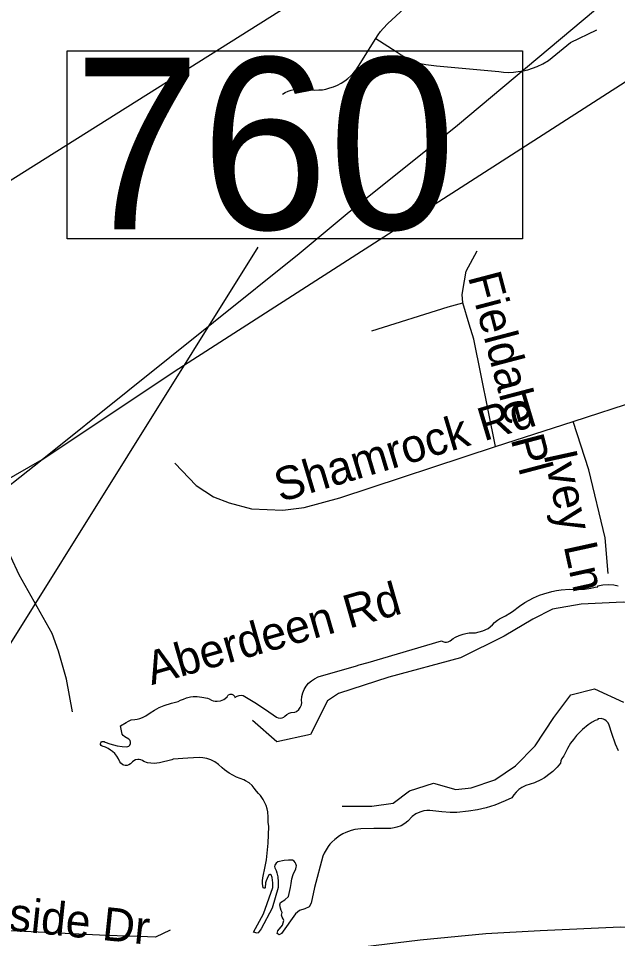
# Model space of a CAD drawing. Extents: x 1662474 to 1856135, y 779280 to 917889.
# Drawn here: x 1698345 to 1700057, y 823925 to 826555 of the extents above; entities that cross this region are included whole.
import ezdxf

# ---------------------------------------------------------------- set-up
doc = ezdxf.new("R2010")
doc.units = 0
for name, color, linetype in [('Exist Hydrographic Lake Shore', 7, 'Continuous'), ('Exist Road Non-System Type 51', 7, 'Continuous'), ('Exist Road Non-System Type 51 Label', 7, 'Continuous'), ('Exist Road Primary US Divided Attributed', 7, 'Continuous'), ('Exist Utilities Electrical Transmission Line', 7, 'Continuous'), ('Old_Level_44', 7, 'Continuous'), ('Scratch_Level_2', 7, 'Continuous')]:
    doc.layers.add(name, color=color, linetype=linetype)

msp = doc.modelspace()

# ---------------------------------------------------------------- linework, layer by layer
at = {"layer": 'Exist Hydrographic Lake Shore'}
for points in [[(1699153.2, 824605.2), (1699154.6, 824616.8), (1699157.2, 824627.1), (1699161.1, 824636.8), (1699167.2, 824646.8), (1699174, 824654.9), (1699181.9, 824661.9), (1699190.5, 824667.8), (1699201, 824673), (1699310.5, 824704.5), (1699317.9, 824707.9), (1699344.1, 824714.2), (1699553.2, 824775.9), (1699557.8, 824773.8), (1699562.8, 824772.4), (1699567.8, 824772.2), (1699572.8, 824773.2), (1699578.8, 824775.9), (1699587.1, 824782.7), (1699594, 824786.6), (1699604.5, 824791.6), (1699615.8, 824795.3), (1699623.4, 824797.1), (1699633.1, 824798.7), (1699640.6, 824799.2), (1699650.6, 824799.2), (1699671.9, 824804.8), (1699686.6, 824811.8), (1699699.2, 824821.8), (1699705.5, 824828.6), (1699713.4, 824834.9), (1699719.6, 824838.9), (1699736.2, 824847.2), (1699748.5, 824854.9), (1699756.4, 824860.1), (1699776.1, 824875.4), (1699791.9, 824885.6), (1699803.9, 824892.7), (1699816.2, 824898.9), (1699833.4, 824906.3), (1699846.5, 824910.8), (1699868.8, 824917.1), (1699882.4, 824919.9), (1699896, 824922.1), (1699919.4, 824924.2), (1699931, 824923.1), (1699942.8, 824922.6), (1699962.2, 824923.4), (1699980, 824926.2), (1699992.6, 824929.1), (1700000, 824930.4), (1700000, 824933.6), (1700015, 824936.2), (1700031.8, 824937), (1700046.5, 824935.7), (1700058.8, 824933.1)], [(1698660.6, 824421.8), (1698655.1, 824420.2), (1698649.4, 824420), (1698646, 824420.8), (1698642.8, 824422.1), (1698637, 824426.6), (1698634.1, 824430.5), (1698630.2, 824439.1), (1698626, 824446.5), (1698620, 824453.8), (1698613.9, 824459.6), (1698608.1, 824464.1), (1698600.8, 824468.5), (1698593.1, 824471.9), (1698583.5, 824474.8), (1698580.9, 824476.7), (1698579.5, 824479.6), (1698579.5, 824482.7), (1698580.1, 824484.6), (1698581.9, 824487.2), (1698583.8, 824488.2), (1698586.6, 824488.8), (1698589.5, 824488.2), (1698592.1, 824486.6), (1698606.2, 824481.4), (1698626.5, 824476.1), (1698641.5, 824473.8), (1698653.9, 824473), (1698657.5, 824474.1), (1698659.9, 824475.1), (1698662.8, 824477.7), (1698665.1, 824482.4), (1698665.1, 824486.1), (1698663.8, 824491.1), (1698660.6, 824495.1), (1698648.6, 824501.6), (1698644.1, 824505.2), (1698640.8, 824508.9), (1698636.2, 824533.5), (1698653, 824543.1), (1698658.8, 824546.8), (1698666.6, 824549.9), (1698677.5, 824550.9), (1698684, 824552), (1698691.9, 824553.8), (1698699.5, 824556.7), (1698708.6, 824561.7), (1698721.2, 824570.4), (1698733.9, 824578.2), (1698747.2, 824585.1), (1698761.1, 824591.1), (1698782.4, 824598.2), (1698800.8, 824602.4), (1698807.9, 824606.3), (1698816, 824609.8), (1698824.6, 824612.9), (1698836.8, 824616.1), (1698844.1, 824616.8), (1698855.6, 824617.4), (1698869.2, 824615.5), (1698884.8, 824611.8), (1698889.8, 824610), (1698896.1, 824606.9), (1698900.8, 824605), (1698906.6, 824603.9), (1698912.9, 824603.7), (1698922.4, 824605), (1698927, 824606.3), (1698931.5, 824608.7), (1698935.8, 824611.1), (1698941.2, 824615.8), (1698943.2, 824619.7), (1698944.9, 824621.3), (1698949.4, 824623.4), (1698954.1, 824623.6), (1698958.5, 824621.8), (1698962, 824618.4), (1698963.5, 824613.9), (1698969.5, 824617.9), (1698975.1, 824620), (1698981.1, 824620.8), (1698986.9, 824620.2), (1699020.2, 824599.5), (1699050.9, 824579.6), (1699082.4, 824558.3), (1699087.1, 824555.9), (1699092.6, 824555.1), (1699097.9, 824555.7), (1699102.9, 824557.8), (1699106.2, 824560.4), (1699111.9, 824565.9), (1699118.4, 824569.6), (1699123.9, 824571.1), (1699134.1, 824572.2), (1699139.6, 824573.8), (1699145.9, 824579.6), (1699150.1, 824585.9), (1699153.2, 824593.4), (1699154.1, 824600), (1699153.2, 824605.2)], [(1700059, 824461.4), (1700051.1, 824481.1), (1700040.1, 824511.6), (1700032.8, 824535.4), (1700030.1, 824541.5), (1700024.6, 824547.8), (1700020.8, 824550.4), (1700016.5, 824552.5), (1700013.1, 824553.3), (1700009.4, 824553.8), (1700000, 824553.1), (1700000, 824550.7), (1699993.1, 824548.8), (1699984.2, 824543.6), (1699972.8, 824535.8), (1699956.4, 824522.9), (1699948.8, 824515.5), (1699939.4, 824505.2), (1699930.8, 824494.5), (1699922.5, 824483.2), (1699913.9, 824468.2), (1699903.1, 824447.2), (1699897.1, 824440.2), (1699894.5, 824433.4), (1699893.4, 824426), (1699884, 824414.8), (1699871.4, 824402.4), (1699864.5, 824396.6), (1699847.8, 824384.8), (1699837.5, 824378.8), (1699818.9, 824370.4), (1699795, 824362.8), (1699783.2, 824356.8), (1699774.8, 824350.9), (1699766.9, 824343.9), (1699760.1, 824336), (1699754.4, 824327.6), (1699735.6, 824318.4), (1699705.8, 824306.6), (1699681.1, 824299), (1699656.1, 824293.2), (1699630.8, 824289), (1699597.1, 824285.6), (1699578, 824285.6), (1699554.4, 824287.4), (1699520.2, 824291.4), (1699511.8, 824291.4), (1699503.1, 824290.1), (1699491.4, 824286.6), (1699480.2, 824281.4), (1699470.1, 824274.1), (1699457.2, 824260.9), (1699448.9, 824254.1), (1699438.4, 824247.8), (1699425.8, 824243.1), (1699417.9, 824241.2), (1699408.4, 824240.2), (1699360.6, 824239.7), (1699323.4, 824238.6), (1699306.2, 824237.1), (1699295.5, 824234.1), (1699279.8, 824228.1), (1699271.9, 824224.4), (1699262.5, 824218.9), (1699248.5, 824208.7), (1699240.6, 824201.1), (1699234.9, 824194.8), (1699229.4, 824187.9), (1699223.6, 824179.1), (1699218.4, 824169.6), (1699214.1, 824160.4), (1699191.1, 824070.9), (1699181.4, 824026.6), (1699175.1, 824016.1), (1699162.8, 824010.6), (1699147.8, 824005.6), (1699136.8, 823995.6), (1699096.4, 823939.9), (1699089.8, 823936.2), (1699084.2, 823939.9), (1699085.6, 823947), (1699099, 823963), (1699103.1, 823976.9), (1699101.4, 823981.7), (1699098.4, 823986.1), (1699096.6, 823992.2), (1699097.9, 823999.5), (1699095.2, 824005.8), (1699093.1, 824012.4), (1699092.1, 824021.6), (1699094, 824027.9), (1699106, 824036.2), (1699116.8, 824045.2)], [(1699116.8, 824045.2), (1699122.2, 824070.9), (1699123.6, 824082.4), (1699126.2, 824095.8), (1699130.1, 824108.7), (1699137.2, 824124.4), (1699138.6, 824129.4), (1699138.9, 824133.4), (1699137.5, 824138.6), (1699135.8, 824142.3), (1699132.2, 824146.2), (1699127.9, 824149.1), (1699122.6, 824148.9), (1699116.2, 824149.4), (1699104, 824148.1), (1699086.1, 824144.1), (1699081.1, 824141), (1699078.8, 824138.1), (1699077.4, 824135.4), (1699076.6, 824131), (1699076.9, 824127.6), (1699078.8, 824123.4), (1699081.6, 824120), (1699083.5, 824112.6), (1699085.6, 824101.6), (1699086.6, 824087.7), (1699086.6, 824071.2), (1699069.5, 824011.9), (1699038.6, 823953.1), (1699029.9, 823941.2), (1699026.8, 823940.4), (1699016.5, 823943.3), (1699045.4, 823995.8), (1699071.6, 824071.2), (1699071.6, 824084), (1699069.9, 824100.1), (1699066.6, 824106.9), (1699065.1, 824108.2), (1699062.8, 824108.7), (1699060.1, 824107.1), (1699055.1, 824096.6), (1699052.8, 824089.8), (1699051.1, 824084), (1699049.9, 824070.4), (1699048.9, 824069.6), (1699047.2, 824069.3), (1699044.4, 824070.4), (1699042.5, 824082.7), (1699042.5, 824089.8), (1699043, 824098.4), (1699049.9, 824131.2), (1699053.2, 824150.2), (1699055.6, 824169.3), (1699058.2, 824198.2), (1699060.1, 824245.4), (1699058.5, 824258.1), (1699058.2, 824271.9), (1699057, 824287.7), (1699055.1, 824295.8), (1699052.2, 824305.6), (1699049.1, 824313.4), (1699044.4, 824322.3), (1699036.8, 824333.6), (1699031, 824339.9), (1699024.6, 824346.2), (1699018.6, 824355.4), (1699012.4, 824362.5), (1699004.2, 824369.9), (1698994, 824376.4), (1698989.2, 824379), (1698978, 824382.7), (1698967.5, 824386.9), (1698957, 824391.9), (1698947.2, 824397.7), (1698933.1, 824407.6), (1698926.5, 824413.1), (1698916.5, 824422.6), (1698905.5, 824430.2), (1698894.8, 824435.8), (1698883.2, 824439.4), (1698871.4, 824441.8), (1698860.9, 824442.3), (1698828.6, 824441), (1698786.9, 824437.8), (1698783.2, 824436.2), (1698748.2, 824427.9), (1698740.1, 824426.2), (1698732.2, 824425.8), (1698722.9, 824426.2), (1698713.6, 824427.9), (1698703.4, 824431.2), (1698699.5, 824434.1), (1698694.8, 824436), (1698689.8, 824437.1), (1698685.6, 824437.3), (1698679.5, 824436), (1698674.2, 824433.4), (1698670.4, 824430.2), (1698665.4, 824424.9), (1698660.6, 824421.8)]]:
    msp.add_lwpolyline(points, dxfattribs=at)
at = {"layer": 'Exist Road Non-System Type 51'}
for p, q in [((1699929.9, 825403.4), (1700449, 825571.4)), ((1699707.6, 825331.2), (1699929.9, 825403.4))]:
    msp.add_line(p, q, dxfattribs=at)
for points in [[(1699366.1, 826497.6), (1699372.9, 826508.4), (1699379.5, 826517.6), (1699386.6, 826526.5), (1699400, 826540.7), (1699482.6, 826617.2), (1699495.8, 826630.2), (1699511.5, 826643.9), (1699528.1, 826656.2), (1699549.6, 826669.2), (1699676.4, 826753.2)], [(1699366.1, 826497.6), (1699423.9, 826460.9), (1699438, 826450.9), (1699448.9, 826444.6), (1699459.9, 826439.1), (1699470.6, 826433.9), (1699482.4, 826429.6), (1699493.9, 826426.2), (1699509.1, 826422.9), (1699523.9, 826421), (1699538.9, 826419.7), (1699717.4, 826402.9), (1699731.1, 826401.2), (1699745.1, 826400.8), (1699759.2, 826401.5), (1699772.6, 826402.9), (1699786.9, 826405.2), (1699800.2, 826408.4), (1699813.4, 826412.6), (1699826.8, 826417.6), (1699843.5, 826425.7), (1699859.6, 826434.9), (1699922.5, 826485.8), (1699997.1, 826522.2)], [(1699098.9, 826338.6), (1699106.9, 826343.2), (1699115.1, 826347.2), (1699123.6, 826350.1), (1699132.5, 826351.7), (1699144.9, 826352.5), (1699190.5, 826350.4), (1699203.1, 826350.6), (1699213.1, 826351.4), (1699222.9, 826353), (1699234.9, 826356.2), (1699244.6, 826359.9), (1699256.1, 826364.2), (1699266.9, 826370.1), (1699277.4, 826376.9), (1699285.6, 826382.9), (1699294.5, 826391.4), (1699303.1, 826400.2), (1699309.4, 826408.1), (1699316.5, 826418.6), (1699366.1, 826497.6)], [(1698499.1, 824573.5), (1698481.6, 824666.2), (1698459.4, 824747), (1698441.5, 824796.9), (1698347.2, 824964.9), (1698323.4, 825016), (1698310.5, 825063.8), (1698294, 825395.8), (1698294, 825452.8), (1698289, 825548), (1698279, 825613.7), (1698256.4, 825678.4), (1698230.4, 825738), (1698191.4, 825804.2), (1697981.6, 826131.2)], [(1699614.4, 825742.5), (1699613.1, 825765.6), (1699619.6, 825805), (1699623.9, 825833.1), (1699655.1, 825890.5)], [(1699354.9, 825661.9), (1699572.4, 825731.2), (1699614.4, 825742.5)], [(1699707.6, 825331.2), (1699645.6, 825638.6), (1699632.8, 825681.1), (1699614.4, 825742.5)], [(1700029.4, 824968.2), (1700021, 825070.6), (1699974.2, 825264.6), (1699929.9, 825403.4)], [(1698791.6, 825284.2), (1698852.5, 825219.7), (1698901.9, 825187.7), (1698946.6, 825170.1), (1699011, 825153), (1699099.8, 825149.6), (1699160.9, 825156.9), (1699262.8, 825184.5), (1699707.6, 825331.2)], [(1698777.9, 823948.9), (1698735.9, 823928.9), (1698690.2, 823931), (1698595.5, 823934.2), (1698224.6, 823952), (1698125.8, 823962.2), (1698046.5, 823984.5), (1697962.5, 824032.6)]]:
    msp.add_lwpolyline(points, dxfattribs=at)
at = {"layer": 'Exist Road Primary US Divided Attributed'}
msp.add_lwpolyline([(1701249.8, 823884.7), (1701168, 823893.3), (1700889.9, 823924.7), (1700762.2, 823934.5), (1700370.4, 823953.8), (1700065.4, 823957.9), (1699835.4, 823946.8), (1699680.4, 823939), (1699492.4, 823920.3), (1699123.7, 823875.7), (1698906.3, 823834.6), (1698628.9, 823785.1), (1698364.8, 823732.2), (1698133.6, 823666.1), (1697915.7, 823593.4), (1697714.2, 823520.7), (1697575.4, 823463.7)], dxfattribs=at)
at = {"layer": 'Exist Utilities Electrical Transmission Line'}
for points in [[(1698412.5, 825294.6), (1698803.4, 825554.4), (1700105.2, 826390.5), (1700818.4, 826854.9), (1701078.4, 827026.1), (1701539.9, 827321.1), (1701932.7, 827576.9), (1702347.7, 827840.4), (1702855.5, 828168.9), (1703464, 828560.4), (1704177.3, 829020.8), (1704330.5, 829125.1)], [(1692929.2, 823686.1), (1695261.2, 824166.9), (1701520.4, 828105.5)], [(1698412.5, 825294.6), (1699147.3, 825882.8), (1699284.5, 825997.3), (1699599.4, 826250), (1700023.5, 826605.4), (1700136.8, 826718.2), (1700328.8, 826908.2), (1700598, 827177.3), (1700966.1, 827545.4), (1701186.6, 827771.1), (1701358.5, 827937.3), (1701520.4, 828105.5)], [(1691247.7, 819923.8), (1691765.1, 820266.6), (1692074.2, 820473), (1692211.2, 820558.9), (1693016.8, 821102.4), (1693308.1, 821209.1), (1694387.8, 822071.7), (1696193.9, 823484.3), (1697905.9, 824894), (1698412.5, 825294.6)], [(1691281.1, 820669.4), (1691930.6, 821110.2), (1692261, 821324.6), (1692688.2, 821606.1), (1693149.5, 821895.1), (1693508.3, 822133.3), (1693834.7, 822347.8), (1694257.8, 822617.2), (1694572.2, 822826), (1695106.1, 823170.1), (1695704.6, 823551.8), (1696125.7, 823829.2), (1696512.5, 824075.1), (1696907.6, 824334.9), (1697211.8, 824533.6), (1697578.5, 824773.6), (1697878.7, 824962.5), (1698227.3, 825188.7), (1698412.5, 825294.6)]]:
    msp.add_lwpolyline(points, dxfattribs=at)
at = {"layer": 'Old_Level_44'}
for points in [[(1700783.7, 824771.6), (1700750.3, 824775.7), (1700675.5, 824870.9), (1700638.3, 824939.9), (1700606.1, 824975.6), (1700586.9, 824977.7), (1700502.2, 824949.5), (1700365.9, 824887.1), (1700240.6, 824881.1), (1700072.5, 824886.5), (1699953, 824881.3), (1699871.2, 824866.9), (1699814.3, 824838.5), (1699733, 824789.8), (1699607.7, 824727.1), (1699403.5, 824672), (1699259.5, 824625.7), (1699227.4, 824604.3), (1699179.4, 824508.4), (1699083.1, 824487), (1699013.4, 824548)], [(1699270.2, 824303.9), (1699354.8, 824303.9), (1699415.5, 824311.9), (1699462.6, 824347.7), (1699530.4, 824369.3), (1699594.8, 824351.5), (1699638.7, 824356), (1699706.2, 824378.5), (1699765.2, 824418.4), (1699821.4, 824476.3), (1699874.6, 824557.1), (1699923.2, 824621.8), (1699990.9, 824638.7), (1700073.6, 824600.8)]]:
    msp.add_lwpolyline(points, dxfattribs=at)
at = {"layer": 'Scratch_Level_2'}
msp.add_line((1697576.1, 823573.7), (1699029.5, 825901.7), dxfattribs=at)
msp.add_lwpolyline([(1698484.2, 826462.5), (1699784.8, 826462.5), (1699784.8, 825924.8), (1698484.2, 825924.8)], close=True, dxfattribs=at)

# ---------------------------------------------------------------- texts
at = {"layer": 'Exist Road Non-System Type 51 Label'}
for s, rotation, p in [('Fieldale Pl', 284.7343, (1699628.7, 825817.2)), ('Shamrock Rd', 16.693, (1699092.9, 825171.7)), ('Ivey Ln', 282.3694, (1699844.8, 825309.8)), ('Aberdeen Rd', 15.9688, (1698725.4, 824649.3)), ('Hillside Dr', 354.0638, (1698139.1, 823967.4))]:
    msp.add_text(s, height=95, rotation=rotation, dxfattribs=at).set_placement(p)
at = {"layer": 'Scratch_Level_2'}
msp.add_text('760', height=490, dxfattribs=at).set_placement((1698501.8, 825952.5))

doc.saveas('drawing.dxf')
